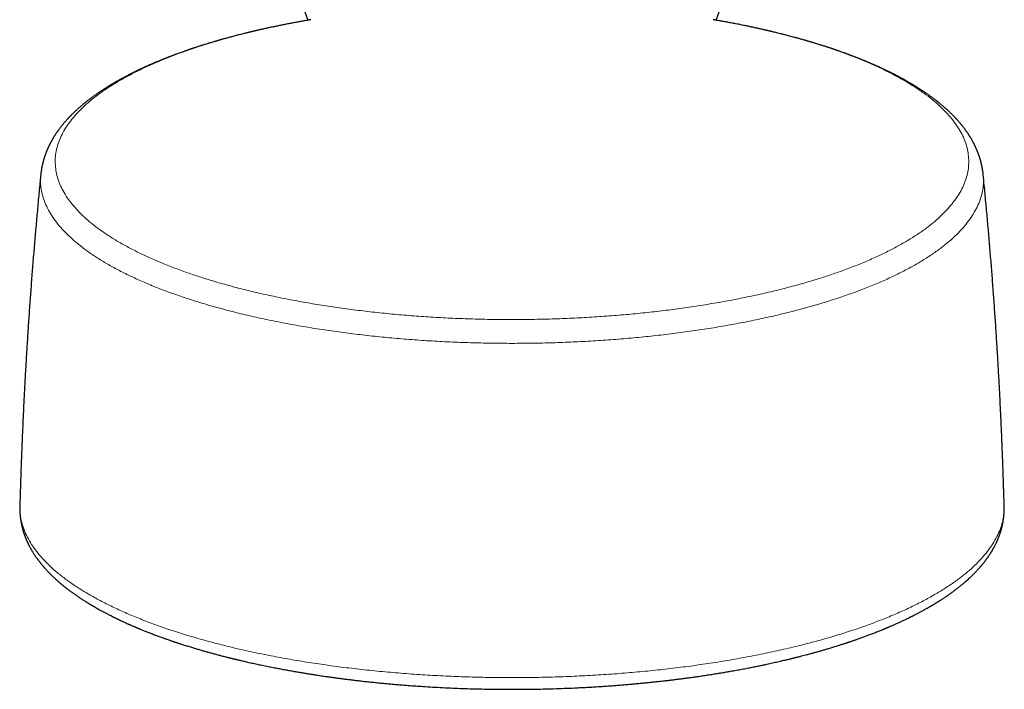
# Model space of a CAD drawing. Header units: millimetres. Extents: x 8 to 949, y 12 to 889.
# Tile 362 of 555: x 593 to 663, y 353 to 401. Entities that reach past the tile are written whole.
import ezdxf

# ---------------------------------------------------------------- set-up
doc = ezdxf.new("R2010")
doc.units = ezdxf.units.MM

msp = doc.modelspace()

# ---------------------------------------------------------------- linework, layer by layer
at = {"color": 7, "linetype": 'Continuous', "lineweight": 30}
for p, q in [((613.734, 400.825), (613.616, 400.805)), ((642.386, 400.805), (642.268, 400.825))]:
    msp.add_line(p, q, dxfattribs=at)
for centre, start, end in [((645.499, 412.225), 184.71686, 199.66836), ((610.502, 412.225), 340.33148, 355.28314)]:
    msp.add_arc(centre, 33.984, start, end, dxfattribs=at)
for points, knots in [([(613.627, 400.809), (613.615, 400.807), (613.586, 400.802), (613.536, 400.794), (613.47, 400.782), (613.387, 400.768), (613.289, 400.75), (613.175, 400.73), (613.045, 400.707), (612.914, 400.683), (612.784, 400.659), (612.658, 400.636), (612.528, 400.612), (612.398, 400.587), (612.27, 400.563), (612.088, 400.528), (611.854, 400.482), (611.56, 400.423), (611.264, 400.362), (610.967, 400.299), (610.683, 400.238), (610.462, 400.189), (610.302, 400.153), (610.204, 400.131), (610.113, 400.11), (610.033, 400.092), (609.957, 400.074), (609.888, 400.058), (609.828, 400.044), (609.787, 400.035), (609.759, 400.028), (609.734, 400.022), (609.702, 400.015), (609.66, 400.005), (609.608, 399.992), (609.545, 399.977), (609.473, 399.96), (609.395, 399.941), (609.315, 399.922), (609.236, 399.903), (609.073, 399.863), (608.829, 399.802), (608.503, 399.718), (608.195, 399.637), (607.901, 399.558), (607.685, 399.499), (607.532, 399.456), (607.445, 399.432), (607.365, 399.409), (607.296, 399.39), (607.241, 399.374), (607.199, 399.362), (607.168, 399.353), (607.145, 399.346), (607.124, 399.34), (607.098, 399.333), (607.063, 399.323), (607.02, 399.31), (606.968, 399.295), (606.907, 399.277), (606.839, 399.257), (606.743, 399.228), (606.624, 399.193), (606.487, 399.151), (606.358, 399.112), (606.236, 399.074), (606.119, 399.037), (606.001, 399), (605.878, 398.961), (605.747, 398.919), (605.608, 398.874), (605.491, 398.835), (605.4, 398.805), (605.339, 398.785), (605.287, 398.767), (605.244, 398.753), (605.21, 398.741), (605.185, 398.733), (605.167, 398.727), (605.151, 398.721), (605.132, 398.714), (605.106, 398.706), (605.075, 398.695), (605.032, 398.68), (604.975, 398.661), (604.903, 398.636), (604.823, 398.608), (604.667, 398.553), (604.442, 398.473), (604.214, 398.389), (604.05, 398.328), (603.95, 398.291), (603.856, 398.255), (603.77, 398.222), (603.693, 398.192), (603.627, 398.167), (603.569, 398.144), (603.518, 398.124), (603.47, 398.105), (603.422, 398.086), (603.368, 398.065), (603.306, 398.04), (603.236, 398.012), (603.158, 397.98), (603.074, 397.946), (602.974, 397.905), (602.86, 397.858), (602.73, 397.803), (602.619, 397.756), (602.528, 397.717), (602.46, 397.688), (602.395, 397.659), (602.335, 397.633), (602.286, 397.611), (602.246, 397.594), (602.215, 397.58), (602.19, 397.569), (602.171, 397.56), (602.153, 397.552), (602.132, 397.543), (602.103, 397.53), (602.064, 397.512), (602.018, 397.492), (601.889, 397.433), (601.679, 397.336), (601.468, 397.235), (601.331, 397.169), (601.269, 397.139), (601.213, 397.111), (601.168, 397.089), (601.133, 397.072), (601.106, 397.058), (601.078, 397.044), (601.045, 397.028), (601.005, 397.007), (600.956, 396.983), (600.903, 396.956), (600.847, 396.927), (600.775, 396.89), (600.688, 396.845), (600.591, 396.794), (600.502, 396.747), (600.421, 396.704), (600.348, 396.664), (600.289, 396.632), (600.243, 396.606), (600.207, 396.587), (600.172, 396.567), (600.132, 396.545), (600.088, 396.521), (600.04, 396.493), (599.99, 396.465), (599.939, 396.436), (599.888, 396.407), (599.836, 396.377), (599.781, 396.345), (599.725, 396.312), (599.672, 396.281), (599.625, 396.253), (599.584, 396.229), (599.549, 396.208), (599.515, 396.187), (599.477, 396.165), (599.433, 396.137), (599.381, 396.106), (599.324, 396.071), (599.261, 396.032), (599.197, 395.991), (599.132, 395.95), (599.067, 395.909), (599.001, 395.866), (598.934, 395.822), (598.873, 395.782), (598.82, 395.748), (598.779, 395.72), (598.744, 395.696), (598.712, 395.675), (598.681, 395.654), (598.649, 395.632), (598.616, 395.609), (598.566, 395.575), (598.499, 395.529), (598.412, 395.468), (598.32, 395.402), (598.225, 395.333), (598.13, 395.263), (598.049, 395.202), (597.982, 395.151), (597.93, 395.111), (597.88, 395.072), (597.836, 395.038), (597.798, 395.008), (597.765, 394.982), (597.733, 394.956), (597.697, 394.928), (597.658, 394.896), (597.616, 394.862), (597.57, 394.824), (597.522, 394.783), (597.47, 394.74), (597.418, 394.696), (597.369, 394.654), (597.318, 394.61), (597.266, 394.564), (597.208, 394.513), (597.148, 394.459), (597.087, 394.403), (597.025, 394.346), (596.965, 394.29), (596.906, 394.233), (596.849, 394.178), (596.795, 394.125), (596.745, 394.075), (596.699, 394.029), (596.657, 393.986), (596.621, 393.949), (596.59, 393.917), (596.564, 393.889), (596.536, 393.86), (596.506, 393.828), (596.472, 393.792), (596.435, 393.751), (596.396, 393.708), (596.35, 393.657), (596.3, 393.6), (596.247, 393.539), (596.199, 393.483), (596.155, 393.431), (596.112, 393.379), (596.066, 393.322), (596.016, 393.26), (595.962, 393.191), (595.908, 393.12), (595.86, 393.056), (595.82, 393.002), (595.789, 392.959), (595.76, 392.919), (595.732, 392.879), (595.701, 392.835), (595.666, 392.784), (595.63, 392.73), (595.594, 392.676), (595.561, 392.625), (595.529, 392.575), (595.498, 392.525), (595.468, 392.477), (595.439, 392.429), (595.408, 392.377), (595.378, 392.326), (595.349, 392.275), (595.322, 392.227), (595.295, 392.178), (595.268, 392.129), (595.24, 392.077), (595.211, 392.02), (595.181, 391.961), (595.154, 391.906), (595.127, 391.851), (595.1, 391.794), (595.073, 391.735), (595.048, 391.68), (595.026, 391.63), (595.007, 391.583), (594.988, 391.54), (594.971, 391.497), (594.954, 391.454), (594.935, 391.408), (594.918, 391.363), (594.903, 391.323), (594.891, 391.291), (594.881, 391.262), (594.87, 391.232), (594.859, 391.199), (594.846, 391.163), (594.834, 391.126), (594.822, 391.091), (594.811, 391.057), (594.801, 391.024), (594.789, 390.987), (594.778, 390.95), (594.767, 390.913), (594.758, 390.881), (594.75, 390.853), (594.741, 390.823), (594.732, 390.79), (594.723, 390.753), (594.713, 390.718), (594.703, 390.678), (594.69, 390.626), (594.675, 390.562), (594.661, 390.498), (594.647, 390.432), (594.634, 390.366), (594.622, 390.303), (594.614, 390.255), (594.607, 390.216), (594.602, 390.182), (594.596, 390.148), (594.592, 390.118), (594.588, 390.091), (594.584, 390.065), (594.58, 390.035), (594.575, 389.998), (594.569, 389.951), (594.562, 389.89), (594.557, 389.844), (594.554, 389.82)], [0, 0, 0, 0, 0.001016, 0.002538, 0.004569, 0.007111, 0.010164, 0.01373, 0.017809, 0.0224, 0.026163, 0.030212, 0.034419, 0.038582, 0.042699, 0.046769, 0.05618, 0.065333, 0.075421, 0.085177, 0.094599, 0.103688, 0.10723, 0.110581, 0.113607, 0.116308, 0.118683, 0.121258, 0.123296, 0.124797, 0.125431, 0.126183, 0.127267, 0.128682, 0.130469, 0.132601, 0.135079, 0.1378, 0.140527, 0.143248, 0.145965, 0.157235, 0.168423, 0.179724, 0.18948, 0.199475, 0.202666, 0.205871, 0.208791, 0.211286, 0.213355, 0.214754, 0.215857, 0.216665, 0.217271, 0.218178, 0.219462, 0.221018, 0.222909, 0.225136, 0.227695, 0.230356, 0.235661, 0.240706, 0.245491, 0.250017, 0.254288, 0.25862, 0.263211, 0.268195, 0.273452, 0.278983, 0.281617, 0.283951, 0.28595, 0.287615, 0.288946, 0.289864, 0.290507, 0.291032, 0.291779, 0.292759, 0.293973, 0.295421, 0.297794, 0.300608, 0.303848, 0.307196, 0.318999, 0.330562, 0.334698, 0.338803, 0.342699, 0.346222, 0.34937, 0.352098, 0.354464, 0.356521, 0.358459, 0.360391, 0.362624, 0.365211, 0.368153, 0.37145, 0.37505, 0.378847, 0.384104, 0.389696, 0.395622, 0.398532, 0.401517, 0.404495, 0.40714, 0.409419, 0.411038, 0.412401, 0.413509, 0.414363, 0.415002, 0.415827, 0.417171, 0.418915, 0.421051, 0.423314, 0.436378, 0.449607, 0.452574, 0.455554, 0.458246, 0.460501, 0.461965, 0.463158, 0.464357, 0.46591, 0.467856, 0.470171, 0.472834, 0.475548, 0.478215, 0.483315, 0.488231, 0.492465, 0.496536, 0.500199, 0.503374, 0.50544, 0.50723, 0.508808, 0.510764, 0.513242, 0.515555, 0.518187, 0.520888, 0.523501, 0.526027, 0.529121, 0.532072, 0.534872, 0.537387, 0.539569, 0.541418, 0.542987, 0.545036, 0.547448, 0.550222, 0.553359, 0.556828, 0.560443, 0.563955, 0.567569, 0.571283, 0.575099, 0.578939, 0.581667, 0.584043, 0.586067, 0.58779, 0.589548, 0.591403, 0.593356, 0.595407, 0.600074, 0.605271, 0.61087, 0.616684, 0.62264, 0.628486, 0.631869, 0.635205, 0.638412, 0.641282, 0.64363, 0.645681, 0.647709, 0.650008, 0.652576, 0.655403, 0.658362, 0.661726, 0.665206, 0.668801, 0.672273, 0.67537, 0.679294, 0.683202, 0.687575, 0.692001, 0.696378, 0.700999, 0.705237, 0.709645, 0.713781, 0.717582, 0.721079, 0.724346, 0.727444, 0.729574, 0.73171, 0.733862, 0.736253, 0.738979, 0.742041, 0.745395, 0.748713, 0.753626, 0.758209, 0.762293, 0.76603, 0.769841, 0.773755, 0.778502, 0.783495, 0.788782, 0.794008, 0.797362, 0.800461, 0.803207, 0.805905, 0.809048, 0.812631, 0.816758, 0.820456, 0.823915, 0.82746, 0.831003, 0.834274, 0.837502, 0.841048, 0.844893, 0.848116, 0.851468, 0.854777, 0.85803, 0.861346, 0.865438, 0.869495, 0.873028, 0.876433, 0.880417, 0.884404, 0.888009, 0.891267, 0.894206, 0.897014, 0.899731, 0.902426, 0.905323, 0.908605, 0.910916, 0.912956, 0.914705, 0.916458, 0.918546, 0.920954, 0.923321, 0.92549, 0.927466, 0.929508, 0.931748, 0.934182, 0.936488, 0.938458, 0.940002, 0.941735, 0.943793, 0.946141, 0.948308, 0.950149, 0.953341, 0.95761, 0.961591, 0.964793, 0.969179, 0.973053, 0.975782, 0.977554, 0.979676, 0.98164, 0.983334, 0.984755, 0.986102, 0.987646, 0.990098, 0.992951, 0.996249, 1, 1, 1, 1]), ([(661.447, 389.82), (661.445, 389.84), (661.441, 389.88), (661.435, 389.933), (661.429, 389.977), (661.425, 390.013), (661.42, 390.046), (661.416, 390.076), (661.412, 390.105), (661.408, 390.132), (661.403, 390.161), (661.398, 390.193), (661.393, 390.224), (661.389, 390.251), (661.385, 390.272), (661.381, 390.291), (661.378, 390.312), (661.373, 390.338), (661.367, 390.368), (661.361, 390.399), (661.355, 390.427), (661.35, 390.452), (661.345, 390.475), (661.34, 390.499), (661.334, 390.527), (661.327, 390.558), (661.32, 390.59), (661.312, 390.621), (661.306, 390.649), (661.299, 390.674), (661.293, 390.701), (661.285, 390.73), (661.276, 390.763), (661.267, 390.798), (661.258, 390.831), (661.249, 390.862), (661.241, 390.892), (661.23, 390.928), (661.218, 390.969), (661.205, 391.012), (661.192, 391.052), (661.179, 391.091), (661.166, 391.132), (661.152, 391.173), (661.139, 391.211), (661.128, 391.242), (661.117, 391.271), (661.106, 391.301), (661.093, 391.338), (661.077, 391.379), (661.06, 391.423), (661.043, 391.466), (661.024, 391.513), (661.003, 391.563), (660.981, 391.616), (660.96, 391.665), (660.939, 391.711), (660.919, 391.755), (660.899, 391.8), (660.878, 391.844), (660.858, 391.884), (660.839, 391.923), (660.82, 391.962), (660.799, 392.004), (660.777, 392.046), (660.755, 392.088), (660.727, 392.14), (660.692, 392.205), (660.65, 392.281), (660.608, 392.353), (660.571, 392.415), (660.539, 392.468), (660.51, 392.515), (660.48, 392.564), (660.45, 392.61), (660.422, 392.654), (660.395, 392.695), (660.366, 392.738), (660.335, 392.784), (660.304, 392.83), (660.275, 392.872), (660.248, 392.909), (660.222, 392.946), (660.191, 392.988), (660.155, 393.039), (660.112, 393.096), (660.068, 393.154), (660.024, 393.211), (659.981, 393.266), (659.939, 393.318), (659.899, 393.367), (659.861, 393.414), (659.823, 393.458), (659.784, 393.505), (659.742, 393.554), (659.695, 393.608), (659.649, 393.66), (659.604, 393.71), (659.564, 393.754), (659.526, 393.796), (659.491, 393.832), (659.452, 393.874), (659.406, 393.923), (659.356, 393.975), (659.309, 394.023), (659.264, 394.068), (659.215, 394.117), (659.161, 394.169), (659.101, 394.228), (659.035, 394.291), (658.967, 394.354), (658.901, 394.415), (658.844, 394.468), (658.795, 394.511), (658.757, 394.545), (658.719, 394.579), (658.68, 394.613), (658.634, 394.653), (658.583, 394.697), (658.528, 394.743), (658.473, 394.789), (658.42, 394.833), (658.369, 394.875), (658.323, 394.913), (658.281, 394.946), (658.244, 394.976), (658.208, 395.004), (658.168, 395.036), (658.114, 395.078), (658.046, 395.131), (657.965, 395.192), (657.882, 395.255), (657.797, 395.318), (657.711, 395.38), (657.626, 395.442), (657.543, 395.501), (657.463, 395.556), (657.391, 395.606), (657.334, 395.645), (657.291, 395.674), (657.258, 395.697), (657.22, 395.722), (657.176, 395.751), (657.126, 395.784), (657.065, 395.825), (656.996, 395.869), (656.922, 395.917), (656.85, 395.963), (656.78, 396.007), (656.712, 396.049), (656.649, 396.089), (656.592, 396.124), (656.545, 396.152), (656.508, 396.175), (656.478, 396.192), (656.449, 396.21), (656.417, 396.229), (656.379, 396.252), (656.326, 396.283), (656.259, 396.323), (656.176, 396.371), (656.099, 396.415), (656.031, 396.454), (655.975, 396.486), (655.924, 396.514), (655.88, 396.539), (655.844, 396.559), (655.814, 396.576), (655.785, 396.592), (655.754, 396.609), (655.711, 396.632), (655.656, 396.662), (655.587, 396.7), (655.51, 396.741), (655.428, 396.785), (655.343, 396.83), (655.255, 396.876), (655.175, 396.917), (655.106, 396.952), (655.05, 396.98), (655, 397.006), (654.957, 397.027), (654.923, 397.045), (654.894, 397.059), (654.865, 397.073), (654.832, 397.09), (654.788, 397.111), (654.733, 397.138), (654.668, 397.17), (654.601, 397.203), (654.534, 397.235), (654.467, 397.267), (654.4, 397.299), (654.315, 397.339), (654.212, 397.387), (654.089, 397.444), (653.993, 397.487), (653.927, 397.517), (653.894, 397.532), (653.868, 397.544), (653.848, 397.553), (653.83, 397.561), (653.807, 397.571), (653.776, 397.584), (653.735, 397.602), (653.686, 397.624), (653.623, 397.652), (653.55, 397.684), (653.468, 397.719), (653.388, 397.754), (653.309, 397.787), (653.233, 397.819), (653.146, 397.856), (653.051, 397.895), (652.947, 397.938), (652.85, 397.978), (652.762, 398.014), (652.683, 398.045), (652.615, 398.072), (652.555, 398.096), (652.5, 398.118), (652.442, 398.141), (652.375, 398.167), (652.297, 398.197), (652.215, 398.228), (652.129, 398.261), (652.044, 398.293), (651.954, 398.327), (651.862, 398.362), (651.722, 398.413), (651.531, 398.483), (651.345, 398.549), (651.212, 398.596), (651.137, 398.623), (651.066, 398.647), (651.004, 398.668), (650.951, 398.687), (650.906, 398.702), (650.871, 398.714), (650.845, 398.723), (650.821, 398.731), (650.79, 398.742), (650.748, 398.756), (650.695, 398.774), (650.632, 398.795), (650.559, 398.819), (650.481, 398.845), (650.384, 398.877), (650.271, 398.913), (650.143, 398.955), (650.022, 398.994), (649.905, 399.03), (649.775, 399.071), (649.623, 399.118), (649.445, 399.172), (649.298, 399.216), (649.188, 399.249), (649.122, 399.269), (649.061, 399.287), (649.008, 399.302), (648.963, 399.315), (648.926, 399.326), (648.897, 399.335), (648.875, 399.341), (648.857, 399.346), (648.837, 399.352), (648.812, 399.359), (648.775, 399.37), (648.726, 399.384), (648.663, 399.402), (648.58, 399.425), (648.478, 399.454), (648.364, 399.486), (648.249, 399.518), (648.059, 399.57), (647.796, 399.64), (647.458, 399.729), (647.064, 399.829), (646.752, 399.906), (646.526, 399.961), (646.449, 399.979), (646.383, 399.995), (646.329, 400.008), (646.286, 400.018), (646.254, 400.025), (646.225, 400.032), (646.192, 400.04), (646.151, 400.05), (646.1, 400.061), (646.038, 400.076), (645.964, 400.093), (645.879, 400.112), (645.783, 400.134), (645.679, 400.158), (645.568, 400.182), (645.454, 400.208), (645.338, 400.233), (645.176, 400.268), (644.965, 400.314), (644.702, 400.369), (644.404, 400.43), (644.068, 400.498), (643.771, 400.555), (643.543, 400.599), (643.39, 400.627), (643.241, 400.655), (643.095, 400.682), (642.956, 400.707), (642.827, 400.73), (642.713, 400.75), (642.614, 400.768), (642.532, 400.782), (642.466, 400.794), (642.415, 400.802), (642.387, 400.807), (642.375, 400.809)], [0, 0, 0, 0, 0.00318, 0.00604, 0.008584, 0.010825, 0.012795, 0.014497, 0.016039, 0.01746, 0.019105, 0.020973, 0.022852, 0.024399, 0.025609, 0.026547, 0.027714, 0.029217, 0.031056, 0.032951, 0.034621, 0.036066, 0.037289, 0.038692, 0.040332, 0.04221, 0.044234, 0.046052, 0.047719, 0.049133, 0.050657, 0.052449, 0.054509, 0.056603, 0.058729, 0.060482, 0.062204, 0.064249, 0.067064, 0.069773, 0.072212, 0.074515, 0.077065, 0.079882, 0.082188, 0.08416, 0.085838, 0.087679, 0.089809, 0.092838, 0.095602, 0.098072, 0.101255, 0.104493, 0.1079, 0.1115, 0.114114, 0.116941, 0.11998, 0.122975, 0.125634, 0.128097, 0.130653, 0.133469, 0.136443, 0.139234, 0.141822, 0.147019, 0.152332, 0.157338, 0.161887, 0.165113, 0.168272, 0.171693, 0.175254, 0.178042, 0.180837, 0.183886, 0.18721, 0.190612, 0.19358, 0.19616, 0.198615, 0.201368, 0.205334, 0.209481, 0.213758, 0.217914, 0.221874, 0.225682, 0.229396, 0.232721, 0.23597, 0.239286, 0.24297, 0.247018, 0.251287, 0.254722, 0.25818, 0.261318, 0.264097, 0.266516, 0.270861, 0.275183, 0.278409, 0.281861, 0.285602, 0.289676, 0.294057, 0.299355, 0.304254, 0.308932, 0.31368, 0.316603, 0.3193, 0.321792, 0.324497, 0.327577, 0.331253, 0.33506, 0.338738, 0.342286, 0.345704, 0.348869, 0.351516, 0.353836, 0.356042, 0.358592, 0.361501, 0.366413, 0.37152, 0.376733, 0.382048, 0.38729, 0.392362, 0.397534, 0.402239, 0.406471, 0.410296, 0.412144, 0.413949, 0.416082, 0.418601, 0.421505, 0.424723, 0.42898, 0.433112, 0.437117, 0.440996, 0.44475, 0.448252, 0.451353, 0.454051, 0.455805, 0.457334, 0.458787, 0.460507, 0.462506, 0.464785, 0.468832, 0.473192, 0.477849, 0.480785, 0.483754, 0.486383, 0.488621, 0.490467, 0.4919, 0.493276, 0.494851, 0.496627, 0.499663, 0.50315, 0.507031, 0.511075, 0.515253, 0.519566, 0.524013, 0.52682, 0.529603, 0.53203, 0.534061, 0.535696, 0.536923, 0.538186, 0.53974, 0.541585, 0.544416, 0.547567, 0.550704, 0.553818, 0.55691, 0.559978, 0.563023, 0.56859, 0.574166, 0.579745, 0.581529, 0.583002, 0.584165, 0.585017, 0.585685, 0.586592, 0.588012, 0.589813, 0.591995, 0.594558, 0.598088, 0.601708, 0.605218, 0.608619, 0.611911, 0.615093, 0.619753, 0.624157, 0.628304, 0.632071, 0.635376, 0.638216, 0.640594, 0.642798, 0.645144, 0.647856, 0.651056, 0.654746, 0.657988, 0.661531, 0.665217, 0.66893, 0.672667, 0.682123, 0.691737, 0.694792, 0.697848, 0.700637, 0.703056, 0.705106, 0.706877, 0.708232, 0.709173, 0.7099, 0.711068, 0.712728, 0.714743, 0.717196, 0.720084, 0.723122, 0.726081, 0.731166, 0.735999, 0.740578, 0.744904, 0.749094, 0.755207, 0.761796, 0.768859, 0.771345, 0.773837, 0.776073, 0.778013, 0.779655, 0.781001, 0.78205, 0.7828, 0.783326, 0.784023, 0.784951, 0.786111, 0.787981, 0.790249, 0.792913, 0.796998, 0.801127, 0.805215, 0.809264, 0.821291, 0.83296, 0.844555, 0.862111, 0.865043, 0.867683, 0.869922, 0.871758, 0.873193, 0.874225, 0.875068, 0.876142, 0.877542, 0.879266, 0.881317, 0.883819, 0.886681, 0.889901, 0.893474, 0.897206, 0.900997, 0.904847, 0.908755, 0.917134, 0.925772, 0.934667, 0.946361, 0.958473, 0.963345, 0.968282, 0.973135, 0.9776, 0.982191, 0.98627, 0.989836, 0.992889, 0.995431, 0.997462, 0.998984, 1, 1, 1, 1]), ([(594.555, 389.824), (594.54, 389.671), (594.485, 389.12), (594.394, 388.168), (594.283, 386.969), (594.176, 385.769), (594.074, 384.569), (593.977, 383.368), (593.883, 382.167), (593.794, 380.966), (593.71, 379.764), (593.63, 378.562), (593.554, 377.359), (593.483, 376.156), (593.416, 374.953), (593.354, 373.749), (593.296, 372.545), (593.242, 371.341), (593.193, 370.137), (593.148, 368.932), (593.108, 367.727), (593.081, 366.854), (593.069, 366.383), (593.067, 366.313)], [0, 0, 0, 0, 0.0195033, 0.0706307, 0.1217599, 0.1728907, 0.2240229, 0.2751565, 0.3262913, 0.3774272, 0.4285642, 0.479702, 0.5308406, 0.5819798, 0.6331196, 0.6842598, 0.7354004, 0.7865411, 0.8376819, 0.8888227, 0.9399634, 0.9911038, 1, 1, 1, 1]), ([(662.934, 366.313), (662.924, 366.692), (662.902, 367.472), (662.863, 368.654), (662.819, 369.858), (662.771, 371.062), (662.719, 372.265), (662.662, 373.469), (662.6, 374.672), (662.535, 375.874), (662.465, 377.076), (662.39, 378.278), (662.311, 379.479), (662.228, 380.68), (662.14, 381.881), (662.048, 383.081), (661.951, 384.281), (661.85, 385.48), (661.745, 386.678), (661.635, 387.876), (661.536, 388.925), (661.471, 389.574), (661.446, 389.824)], [0, 0, 0, 0, 0.048254, 0.099373, 0.150491, 0.201606, 0.252718, 0.303828, 0.354936, 0.40604, 0.457142, 0.508241, 0.559336, 0.610429, 0.661518, 0.712603, 0.763685, 0.814763, 0.865838, 0.916908, 0.967975, 1, 1, 1, 1]), ([(593.067, 366.311), (593.067, 366.298), (593.066, 366.273), (593.066, 366.239), (593.065, 366.212), (593.065, 366.19), (593.065, 366.168), (593.065, 366.142), (593.065, 366.112), (593.065, 366.082), (593.066, 366.054), (593.066, 366.029), (593.067, 366.004), (593.067, 365.978), (593.068, 365.945), (593.07, 365.906), (593.072, 365.864), (593.074, 365.824), (593.076, 365.785), (593.079, 365.744), (593.082, 365.699), (593.086, 365.654), (593.09, 365.609), (593.094, 365.564), (593.099, 365.516), (593.106, 365.46), (593.113, 365.396), (593.123, 365.33), (593.135, 365.249), (593.15, 365.16), (593.168, 365.059), (593.189, 364.956), (593.213, 364.852), (593.239, 364.744), (593.265, 364.646), (593.288, 364.565), (593.307, 364.502), (593.322, 364.452), (593.338, 364.402), (593.355, 364.349), (593.374, 364.294), (593.395, 364.233), (593.416, 364.175), (593.437, 364.12), (593.455, 364.071), (593.474, 364.025), (593.491, 363.982), (593.507, 363.944), (593.521, 363.909), (593.535, 363.876), (593.551, 363.841), (593.567, 363.804), (593.586, 363.762), (593.606, 363.717), (593.629, 363.669), (593.653, 363.619), (593.68, 363.564), (593.708, 363.507), (593.738, 363.45), (593.767, 363.394), (593.8, 363.333), (593.837, 363.267), (593.875, 363.2), (593.91, 363.139), (593.945, 363.081), (593.982, 363.021), (594.021, 362.958), (594.061, 362.896), (594.101, 362.834), (594.143, 362.771), (594.187, 362.707), (594.23, 362.644), (594.271, 362.587), (594.306, 362.539), (594.334, 362.5), (594.359, 362.467), (594.386, 362.431), (594.418, 362.389), (594.453, 362.343), (594.49, 362.296), (594.527, 362.25), (594.562, 362.206), (594.596, 362.164), (594.63, 362.123), (594.662, 362.084), (594.69, 362.051), (594.715, 362.022), (594.738, 361.995), (594.763, 361.966), (594.793, 361.932), (594.827, 361.893), (594.865, 361.85), (594.908, 361.803), (594.957, 361.749), (595.012, 361.691), (595.065, 361.635), (595.112, 361.586), (595.15, 361.546), (595.184, 361.512), (595.215, 361.48), (595.246, 361.449), (595.278, 361.418), (595.312, 361.385), (595.364, 361.333), (595.435, 361.266), (595.523, 361.183), (595.61, 361.103), (595.695, 361.026), (595.779, 360.951), (595.878, 360.866), (595.99, 360.77), (596.121, 360.662), (596.253, 360.556), (596.367, 360.466), (596.462, 360.393), (596.539, 360.334), (596.622, 360.272), (596.71, 360.207), (596.799, 360.142), (596.893, 360.075), (596.987, 360.009), (597.082, 359.942), (597.173, 359.88), (597.263, 359.819), (597.347, 359.763), (597.426, 359.711), (597.501, 359.662), (597.581, 359.61), (597.666, 359.556), (597.741, 359.509), (597.802, 359.471), (597.848, 359.442), (597.896, 359.412), (597.946, 359.382), (597.996, 359.352), (598.044, 359.323), (598.087, 359.297), (598.125, 359.274), (598.156, 359.255), (598.181, 359.241), (598.199, 359.23), (598.214, 359.221), (598.229, 359.213), (598.249, 359.2), (598.278, 359.183), (598.316, 359.161), (598.362, 359.135), (598.415, 359.104), (598.537, 359.034), (598.672, 358.958), (598.82, 358.877), (598.915, 358.825), (599.009, 358.774), (599.103, 358.724), (599.196, 358.675), (599.283, 358.63), (599.362, 358.589), (599.431, 358.553), (599.492, 358.522), (599.545, 358.495), (599.589, 358.473), (599.627, 358.454), (599.661, 358.437), (599.698, 358.419), (599.742, 358.397), (599.793, 358.372), (599.849, 358.344), (599.91, 358.314), (599.976, 358.282), (600.045, 358.249), (600.115, 358.216), (600.267, 358.144), (600.504, 358.033), (600.75, 357.922), (600.916, 357.849), (600.999, 357.813), (601.079, 357.778), (601.154, 357.745), (601.221, 357.716), (601.281, 357.691), (601.334, 357.669), (601.376, 357.651), (601.409, 357.637), (601.433, 357.626), (601.453, 357.618), (601.47, 357.611), (601.487, 357.604), (601.51, 357.594), (601.543, 357.581), (601.6, 357.557), (601.682, 357.523), (601.788, 357.48), (601.903, 357.433), (602.026, 357.384), (602.198, 357.316), (602.419, 357.23), (602.689, 357.127), (602.964, 357.025), (603.187, 356.944), (603.354, 356.884), (603.46, 356.847), (603.56, 356.812), (603.656, 356.779), (603.749, 356.747), (603.837, 356.716), (603.914, 356.69), (603.981, 356.667), (604.034, 356.65), (604.074, 356.636), (604.106, 356.626), (604.14, 356.614), (604.182, 356.6), (604.235, 356.583), (604.299, 356.562), (604.373, 356.537), (604.457, 356.51), (604.553, 356.479), (604.67, 356.441), (604.805, 356.398), (604.952, 356.352), (605.146, 356.292), (605.383, 356.219), (605.662, 356.136), (605.932, 356.057), (606.193, 355.982), (606.453, 355.909), (606.67, 355.849), (606.847, 355.801), (606.98, 355.766), (607.115, 355.73), (607.253, 355.693), (607.393, 355.657), (607.534, 355.62), (607.657, 355.589), (607.759, 355.563), (607.835, 355.544), (607.903, 355.527), (607.96, 355.513), (608.008, 355.501), (608.047, 355.492), (608.078, 355.484), (608.113, 355.475), (608.156, 355.465), (608.211, 355.451), (608.275, 355.436), (608.349, 355.418), (608.433, 355.397), (608.529, 355.374), (608.636, 355.349), (608.76, 355.32), (608.902, 355.287), (609.065, 355.249), (609.242, 355.209), (609.434, 355.166), (609.625, 355.124), (609.813, 355.083), (609.996, 355.044), (610.188, 355.003), (610.39, 354.961), (610.648, 354.908), (610.958, 354.845), (611.314, 354.776), (611.658, 354.71), (611.992, 354.649), (612.313, 354.591), (612.623, 354.536), (612.921, 354.485), (613.207, 354.437), (613.48, 354.392), (613.74, 354.351), (613.985, 354.313), (614.216, 354.277), (614.435, 354.244), (614.652, 354.212), (614.875, 354.18), (615.111, 354.146), (615.356, 354.112), (615.61, 354.078), (615.875, 354.043), (616.15, 354.007), (616.445, 353.97), (616.761, 353.932), (617.1, 353.892), (617.451, 353.852), (617.815, 353.812), (618.192, 353.772), (618.582, 353.733), (618.984, 353.694), (619.395, 353.656), (619.809, 353.62), (620.265, 353.582), (620.761, 353.544), (621.296, 353.505), (621.892, 353.466), (622.546, 353.427), (623.259, 353.39), (623.964, 353.358), (624.661, 353.332), (625.346, 353.311), (626.019, 353.295), (626.684, 353.284), (627.35, 353.277), (628.038, 353.275), (628.749, 353.278), (629.481, 353.286), (630.219, 353.3), (630.96, 353.319), (631.705, 353.345), (632.35, 353.372), (632.894, 353.398), (633.334, 353.421), (633.768, 353.445), (634.192, 353.471), (634.605, 353.498), (635.006, 353.527), (635.395, 353.556), (635.773, 353.585), (636.14, 353.615), (636.495, 353.646), (636.839, 353.677), (637.172, 353.709), (637.493, 353.74), (637.803, 353.772), (638.103, 353.803), (638.369, 353.832), (638.611, 353.859), (638.838, 353.885), (639.08, 353.913), (639.337, 353.943), (639.607, 353.977), (639.889, 354.012), (640.184, 354.05), (640.492, 354.091), (640.817, 354.136), (641.16, 354.184), (641.519, 354.237), (641.893, 354.293), (642.25, 354.349), (642.588, 354.403), (642.901, 354.455), (643.208, 354.507), (643.548, 354.566), (643.917, 354.632), (644.312, 354.705), (644.69, 354.776), (645.051, 354.847), (645.364, 354.91), (645.633, 354.965), (645.861, 355.013), (646.08, 355.059), (646.291, 355.105), (646.494, 355.15), (646.686, 355.193), (646.873, 355.235), (647.051, 355.276), (647.22, 355.315), (647.375, 355.351), (647.515, 355.385), (647.635, 355.413), (647.736, 355.438), (647.82, 355.458), (647.882, 355.474), (647.926, 355.484), (647.96, 355.493), (648, 355.503), (648.051, 355.515), (648.111, 355.53), (648.181, 355.548), (648.262, 355.568), (648.352, 355.591), (648.448, 355.616), (648.643, 355.666), (648.887, 355.73), (649.177, 355.807), (649.417, 355.873), (649.651, 355.938), (649.882, 356.003), (650.116, 356.071), (650.368, 356.145), (650.638, 356.226), (650.928, 356.314), (651.157, 356.386), (651.323, 356.438), (651.419, 356.469), (651.508, 356.498), (651.588, 356.524), (651.66, 356.547), (651.723, 356.568), (651.777, 356.586), (651.823, 356.601), (651.861, 356.614), (651.892, 356.624), (651.919, 356.634), (651.95, 356.644), (651.985, 356.656), (652.033, 356.672), (652.094, 356.692), (652.17, 356.718), (652.256, 356.748), (652.352, 356.781), (652.46, 356.818), (652.579, 356.86), (652.705, 356.905), (652.835, 356.952), (653.09, 357.044), (653.347, 357.14), (653.607, 357.24), (653.75, 357.295), (653.89, 357.35), (654.025, 357.404), (654.152, 357.455), (654.249, 357.494), (654.318, 357.523), (654.363, 357.541), (654.406, 357.559), (654.444, 357.575), (654.478, 357.588), (654.503, 357.599), (654.521, 357.607), (654.539, 357.614), (654.563, 357.624), (654.597, 357.639), (654.641, 357.657), (654.696, 357.68), (654.76, 357.708), (654.835, 357.74), (654.92, 357.776), (655.011, 357.816), (655.106, 357.858), (655.201, 357.9), (655.304, 357.946), (655.414, 357.996), (655.532, 358.05), (655.649, 358.104), (655.764, 358.158), (655.879, 358.212), (655.992, 358.266), (656.091, 358.314), (656.174, 358.355), (656.239, 358.387), (656.294, 358.414), (656.34, 358.437), (656.382, 358.458), (656.423, 358.478), (656.47, 358.502), (656.526, 358.531), (656.594, 358.565), (656.67, 358.604), (656.755, 358.648), (656.845, 358.696), (656.982, 358.769), (657.163, 358.866), (657.334, 358.961), (657.453, 359.028), (657.52, 359.066), (657.584, 359.102), (657.64, 359.135), (657.688, 359.163), (657.726, 359.185), (657.753, 359.201), (657.773, 359.212), (657.787, 359.221), (657.802, 359.23), (657.82, 359.24), (657.844, 359.255), (657.876, 359.274), (657.915, 359.297), (657.961, 359.324), (658.011, 359.355), (658.064, 359.387), (658.137, 359.432), (658.227, 359.488), (658.328, 359.551), (658.417, 359.608), (658.497, 359.659), (658.572, 359.709), (658.645, 359.757), (658.723, 359.809), (658.808, 359.866), (658.902, 359.93), (658.991, 359.992), (659.076, 360.051), (659.157, 360.109), (659.241, 360.17), (659.325, 360.231), (659.414, 360.298), (659.505, 360.366), (659.597, 360.437), (659.709, 360.524), (659.84, 360.629), (659.991, 360.753), (660.128, 360.869), (660.253, 360.978), (660.369, 361.082), (660.487, 361.19), (660.589, 361.287), (660.674, 361.369), (660.738, 361.432), (660.787, 361.481), (660.826, 361.521), (660.857, 361.552), (660.892, 361.588), (660.929, 361.627), (660.974, 361.674), (661.023, 361.726), (661.074, 361.781), (661.119, 361.831), (661.159, 361.876), (661.195, 361.916), (661.227, 361.953), (661.253, 361.983), (661.275, 362.009), (661.295, 362.032), (661.316, 362.057), (661.341, 362.086), (661.369, 362.119), (661.399, 362.156), (661.432, 362.197), (661.467, 362.24), (661.504, 362.286), (661.542, 362.334), (661.578, 362.381), (661.608, 362.421), (661.633, 362.454), (661.653, 362.481), (661.672, 362.506), (661.691, 362.532), (661.716, 362.567), (661.748, 362.612), (661.788, 362.668), (661.829, 362.728), (661.87, 362.789), (661.909, 362.848), (661.946, 362.904), (661.981, 362.958), (662.015, 363.013), (662.047, 363.066), (662.075, 363.113), (662.1, 363.155), (662.124, 363.196), (662.15, 363.242), (662.177, 363.29), (662.208, 363.345), (662.239, 363.404), (662.274, 363.47), (662.309, 363.539), (662.344, 363.61), (662.378, 363.68), (662.408, 363.744), (662.431, 363.796), (662.45, 363.839), (662.466, 363.875), (662.482, 363.912), (662.499, 363.953), (662.517, 363.998), (662.537, 364.048), (662.558, 364.101), (662.578, 364.155), (662.599, 364.212), (662.619, 364.269), (662.639, 364.327), (662.657, 364.381), (662.673, 364.432), (662.689, 364.481), (662.704, 364.531), (662.717, 364.577), (662.73, 364.622), (662.742, 364.665), (662.754, 364.71), (662.765, 364.754), (662.776, 364.798), (662.787, 364.843), (662.799, 364.894), (662.811, 364.95), (662.822, 365.004), (662.831, 365.05), (662.84, 365.094), (662.848, 365.141), (662.858, 365.194), (662.866, 365.248), (662.874, 365.3), (662.882, 365.351), (662.889, 365.403), (662.896, 365.456), (662.902, 365.508), (662.907, 365.556), (662.911, 365.601), (662.915, 365.646), (662.919, 365.693), (662.923, 365.742), (662.926, 365.79), (662.928, 365.833), (662.93, 365.874), (662.932, 365.914), (662.934, 365.954), (662.935, 365.988), (662.935, 366.015), (662.936, 366.038), (662.936, 366.061), (662.936, 366.088), (662.937, 366.118), (662.937, 366.145), (662.937, 366.169), (662.937, 366.189), (662.936, 366.211), (662.936, 366.238), (662.936, 366.272), (662.935, 366.298), (662.935, 366.311)], [0, 0, 0, 0, 0.000736, 0.001352, 0.00185, 0.00223, 0.002586, 0.003109, 0.003695, 0.004281, 0.00481, 0.005253, 0.005712, 0.006202, 0.006731, 0.007595, 0.008451, 0.00918, 0.009901, 0.010707, 0.011575, 0.012542, 0.013404, 0.014248, 0.015201, 0.01624, 0.017658, 0.019041, 0.02031, 0.022586, 0.024537, 0.026587, 0.029122, 0.03121, 0.033424, 0.035421, 0.036493, 0.037571, 0.038682, 0.039825, 0.041049, 0.042391, 0.04386, 0.044958, 0.046098, 0.047155, 0.048117, 0.048984, 0.049766, 0.050516, 0.051241, 0.05217, 0.053105, 0.054131, 0.055244, 0.056412, 0.057629, 0.059084, 0.060432, 0.061687, 0.063021, 0.064737, 0.066393, 0.067803, 0.069119, 0.070607, 0.07215, 0.07367, 0.075113, 0.076659, 0.078293, 0.079843, 0.081258, 0.082551, 0.083368, 0.084155, 0.085048, 0.086084, 0.087264, 0.088495, 0.089656, 0.090743, 0.091758, 0.09287, 0.093857, 0.094703, 0.095408, 0.096048, 0.096771, 0.097656, 0.098642, 0.099732, 0.100958, 0.10233, 0.103848, 0.105514, 0.106663, 0.107688, 0.108585, 0.109372, 0.110169, 0.111003, 0.111874, 0.112782, 0.115046, 0.117254, 0.119376, 0.121425, 0.12343, 0.125394, 0.128321, 0.13123, 0.134194, 0.137105, 0.138647, 0.140285, 0.142021, 0.143854, 0.145725, 0.147504, 0.149509, 0.151374, 0.153153, 0.154887, 0.156594, 0.157973, 0.159392, 0.160858, 0.162441, 0.164164, 0.164976, 0.165815, 0.166683, 0.167577, 0.1685, 0.169385, 0.170156, 0.170813, 0.17138, 0.171821, 0.172138, 0.172339, 0.17258, 0.172915, 0.17344, 0.1741, 0.174894, 0.175823, 0.176884, 0.181164, 0.182756, 0.184332, 0.185892, 0.187436, 0.188964, 0.190424, 0.191663, 0.192769, 0.193742, 0.194581, 0.195313, 0.195838, 0.196346, 0.196927, 0.197612, 0.198402, 0.199298, 0.200238, 0.201271, 0.202342, 0.203415, 0.204489, 0.209302, 0.214145, 0.215361, 0.216578, 0.217767, 0.218848, 0.219817, 0.220674, 0.22142, 0.222054, 0.222474, 0.222825, 0.223107, 0.223319, 0.223518, 0.223844, 0.224303, 0.224896, 0.226265, 0.227746, 0.22934, 0.231047, 0.232851, 0.236442, 0.240065, 0.243718, 0.247402, 0.248854, 0.250235, 0.251515, 0.252696, 0.253957, 0.25508, 0.256065, 0.256912, 0.25762, 0.25807, 0.258426, 0.258827, 0.25936, 0.260024, 0.260819, 0.261745, 0.262802, 0.26399, 0.26531, 0.267152, 0.268965, 0.270742, 0.27424, 0.277592, 0.280799, 0.28386, 0.286855, 0.289938, 0.291451, 0.292985, 0.29454, 0.296116, 0.297713, 0.299331, 0.300923, 0.301897, 0.302761, 0.303516, 0.304163, 0.3047, 0.305128, 0.305454, 0.30576, 0.30631, 0.306899, 0.307603, 0.308426, 0.309368, 0.310429, 0.311609, 0.312907, 0.314533, 0.316313, 0.318248, 0.320337, 0.322581, 0.324452, 0.326419, 0.328481, 0.330638, 0.332857, 0.336724, 0.340453, 0.344044, 0.347497, 0.350812, 0.35399, 0.35703, 0.359932, 0.362697, 0.365323, 0.367769, 0.370082, 0.372263, 0.374311, 0.376579, 0.378897, 0.381306, 0.383808, 0.386402, 0.389088, 0.391867, 0.39503, 0.398304, 0.40169, 0.405187, 0.408796, 0.412517, 0.416349, 0.420279, 0.424202, 0.428097, 0.433156, 0.438168, 0.443132, 0.449825, 0.45643, 0.462946, 0.469375, 0.475715, 0.481856, 0.487932, 0.494034, 0.500176, 0.506853, 0.513576, 0.520345, 0.52716, 0.534021, 0.540929, 0.545021, 0.549127, 0.553172, 0.557119, 0.560968, 0.564719, 0.568371, 0.571925, 0.575381, 0.578739, 0.581998, 0.585159, 0.588222, 0.591187, 0.594053, 0.596829, 0.59887, 0.601061, 0.6034, 0.605889, 0.608526, 0.611261, 0.614139, 0.617162, 0.620328, 0.623742, 0.627309, 0.631029, 0.634902, 0.638052, 0.641249, 0.644377, 0.647431, 0.651667, 0.655751, 0.659685, 0.663469, 0.667101, 0.669604, 0.672029, 0.674378, 0.676649, 0.678844, 0.680946, 0.682919, 0.684939, 0.686801, 0.688506, 0.690053, 0.691443, 0.692496, 0.693436, 0.694247, 0.694581, 0.694924, 0.695376, 0.695941, 0.696619, 0.69741, 0.698314, 0.699332, 0.700454, 0.701591, 0.705958, 0.708821, 0.711611, 0.714327, 0.716996, 0.719759, 0.722638, 0.726, 0.729508, 0.733162, 0.734424, 0.735633, 0.736737, 0.737737, 0.738631, 0.73942, 0.740104, 0.740683, 0.741158, 0.741527, 0.741835, 0.742213, 0.742667, 0.743193, 0.744027, 0.744991, 0.746083, 0.747303, 0.748702, 0.750239, 0.75191, 0.753617, 0.755318, 0.761938, 0.763888, 0.76583, 0.767762, 0.769645, 0.771404, 0.773036, 0.773684, 0.77431, 0.774913, 0.775482, 0.775952, 0.776312, 0.776561, 0.776725, 0.777073, 0.777562, 0.77819, 0.778958, 0.779887, 0.780962, 0.782182, 0.783541, 0.784932, 0.78632, 0.787706, 0.789467, 0.791223, 0.792976, 0.794724, 0.796469, 0.79821, 0.799898, 0.801064, 0.802079, 0.802942, 0.803653, 0.804266, 0.804905, 0.805587, 0.806512, 0.807587, 0.808812, 0.810187, 0.811692, 0.813226, 0.816908, 0.820678, 0.821836, 0.823001, 0.824134, 0.825121, 0.825957, 0.826641, 0.827072, 0.82741, 0.827655, 0.827854, 0.828166, 0.828603, 0.829166, 0.829853, 0.830665, 0.831601, 0.832563, 0.833496, 0.835573, 0.837482, 0.839072, 0.840541, 0.841963, 0.843344, 0.844686, 0.846459, 0.84828, 0.850176, 0.851722, 0.853354, 0.855073, 0.856845, 0.858542, 0.860632, 0.862574, 0.864445, 0.867854, 0.871233, 0.874606, 0.877288, 0.880048, 0.882924, 0.885958, 0.887743, 0.889397, 0.890917, 0.891645, 0.892474, 0.893405, 0.894437, 0.895483, 0.897062, 0.898494, 0.89978, 0.900921, 0.90195, 0.902876, 0.903702, 0.90428, 0.904827, 0.905465, 0.906207, 0.907053, 0.907993, 0.90901, 0.9101, 0.911267, 0.912509, 0.913715, 0.914777, 0.915511, 0.916156, 0.916775, 0.917419, 0.918089, 0.919358, 0.920744, 0.922251, 0.923776, 0.92521, 0.926553, 0.927868, 0.9292, 0.930511, 0.931695, 0.932572, 0.93355, 0.934642, 0.935831, 0.936979, 0.938538, 0.940035, 0.941684, 0.943395, 0.945015, 0.946512, 0.947834, 0.948626, 0.94945, 0.950306, 0.951211, 0.952232, 0.953356, 0.954599, 0.955856, 0.957021, 0.958412, 0.959685, 0.960851, 0.961975, 0.963066, 0.964136, 0.965212, 0.966089, 0.967033, 0.968026, 0.968978, 0.969878, 0.970808, 0.97185, 0.973142, 0.974349, 0.975277, 0.97606, 0.977076, 0.978238, 0.979341, 0.980403, 0.981414, 0.982491, 0.983577, 0.984625, 0.985599, 0.986462, 0.98731, 0.988242, 0.98926, 0.990205, 0.991038, 0.991746, 0.992558, 0.993347, 0.994057, 0.994493, 0.994904, 0.995326, 0.995834, 0.996424, 0.996989, 0.99739, 0.997753, 0.998134, 0.998634, 0.999256, 1, 1, 1, 1])]:
    msp.add_open_spline(points, degree=3, knots=knots, dxfattribs=at)
at = {"color": 252, "linetype": 'Continuous', "lineweight": 0}
for points, knots in [([(613.616, 400.805), (613.414, 400.771), (612.784, 400.665), (611.757, 400.466), (610.537, 400.21), (609.36, 399.937), (608.225, 399.648), (607.133, 399.344), (606.081, 399.024), (605.063, 398.687), (604.083, 398.332), (603.143, 397.961), (602.251, 397.576), (601.409, 397.177), (600.623, 396.769), (599.894, 396.351), (599.221, 395.926), (598.603, 395.491), (598.035, 395.045), (597.522, 394.587), (597.064, 394.12), (596.666, 393.646), (596.329, 393.166), (596.054, 392.685), (595.842, 392.202), (595.691, 391.72), (595.6, 391.237), (595.57, 390.749), (595.601, 390.258), (595.695, 389.766), (595.852, 389.275), (596.07, 388.787), (596.349, 388.306), (596.686, 387.833), (597.08, 387.367), (597.531, 386.908), (598.042, 386.454), (598.613, 386.005), (599.245, 385.562), (599.932, 385.13), (600.673, 384.708), (601.463, 384.3), (602.298, 383.908), (603.176, 383.53), (604.1, 383.165), (605.075, 382.813), (606.099, 382.474), (607.172, 382.149), (608.285, 381.84), (609.436, 381.549), (610.616, 381.277), (611.822, 381.024), (613.051, 380.792), (614.308, 380.577), (615.598, 380.381), (616.919, 380.203), (618.27, 380.045), (619.64, 379.907), (621.026, 379.79), (622.417, 379.695), (623.81, 379.622), (625.202, 379.57), (626.6, 379.537), (627.534, 379.533), (628.001, 379.531)], [0, 0, 0, 0, 0.00777, 0.02417, 0.040571, 0.056971, 0.073079, 0.089186, 0.105294, 0.121402, 0.137802, 0.154203, 0.170603, 0.187004, 0.203404, 0.219512, 0.235619, 0.251727, 0.267835, 0.284235, 0.300636, 0.317036, 0.333437, 0.349837, 0.365945, 0.382053, 0.39816, 0.414268, 0.430668, 0.447069, 0.463469, 0.47987, 0.49627, 0.512378, 0.528486, 0.544593, 0.560701, 0.577101, 0.593502, 0.609902, 0.626303, 0.642703, 0.658811, 0.674919, 0.691026, 0.707134, 0.723534, 0.739935, 0.756335, 0.772736, 0.789136, 0.805244, 0.821352, 0.837459, 0.853567, 0.869967, 0.886368, 0.902768, 0.919169, 0.935569, 0.951677, 0.967785, 0.983892, 1, 1, 1, 1]), ([(628.001, 379.531), (628.476, 379.533), (629.427, 379.538), (630.85, 379.571), (632.268, 379.625), (633.677, 379.701), (635.067, 379.797), (636.435, 379.914), (637.78, 380.05), (639.106, 380.206), (640.419, 380.383), (641.717, 380.581), (642.996, 380.8), (644.246, 381.037), (645.464, 381.294), (646.642, 381.567), (647.777, 381.856), (648.868, 382.16), (649.921, 382.48), (650.939, 382.817), (651.919, 383.172), (652.859, 383.543), (653.751, 383.928), (654.593, 384.327), (655.378, 384.735), (656.108, 385.153), (656.78, 385.578), (657.399, 386.013), (657.966, 386.459), (658.48, 386.917), (658.938, 387.384), (659.335, 387.858), (659.673, 388.338), (659.947, 388.819), (660.159, 389.301), (660.31, 389.783), (660.401, 390.267), (660.432, 390.755), (660.4, 391.245), (660.306, 391.738), (660.15, 392.229), (659.931, 392.716), (659.652, 393.198), (659.315, 393.671), (658.922, 394.136), (658.471, 394.595), (657.96, 395.05), (657.388, 395.499), (656.757, 395.942), (656.07, 396.374), (655.328, 396.796), (654.539, 397.204), (653.704, 397.596), (652.826, 397.974), (651.902, 398.338), (650.927, 398.691), (649.902, 399.03), (648.83, 399.355), (647.717, 399.664), (646.565, 399.955), (645.385, 400.227), (644.178, 400.479), (643.18, 400.671), (642.573, 400.773), (642.386, 400.805)], [0, 0, 0, 0, 0.016401, 0.032801, 0.049202, 0.065603, 0.082003, 0.098111, 0.114219, 0.130327, 0.146435, 0.162835, 0.179236, 0.195637, 0.212037, 0.228438, 0.244546, 0.260654, 0.276762, 0.29287, 0.30927, 0.325671, 0.342072, 0.358472, 0.374873, 0.390981, 0.407089, 0.423196, 0.439304, 0.455705, 0.472106, 0.488506, 0.504907, 0.521308, 0.537415, 0.553523, 0.569631, 0.585739, 0.60214, 0.61854, 0.634941, 0.651342, 0.667742, 0.68385, 0.699958, 0.716066, 0.732174, 0.748574, 0.764975, 0.781376, 0.797776, 0.814177, 0.830285, 0.846393, 0.862501, 0.878609, 0.895009, 0.91141, 0.927811, 0.944211, 0.960612, 0.97672, 0.992828, 1, 1, 1, 1]), ([(628.001, 377.843), (627.51, 377.845), (626.529, 377.849), (625.06, 377.884), (623.596, 377.94), (622.142, 378.018), (620.707, 378.117), (619.294, 378.238), (617.906, 378.378), (616.537, 378.539), (615.182, 378.722), (613.842, 378.926), (612.522, 379.152), (611.232, 379.397), (609.974, 379.662), (608.759, 379.944), (607.587, 380.242), (606.46, 380.556), (605.374, 380.886), (604.323, 381.235), (603.311, 381.601), (602.341, 381.984), (601.421, 382.381), (600.551, 382.793), (599.74, 383.214), (598.987, 383.645), (598.293, 384.084), (597.655, 384.533), (597.069, 384.994), (596.539, 385.466), (596.066, 385.949), (595.656, 386.438), (595.307, 386.933), (595.024, 387.43), (594.805, 387.928), (594.649, 388.425), (594.557, 388.925), (594.522, 389.391), (594.548, 389.691), (594.56, 389.823)], [0, 0, 0, 0, 0.0274, 0.0548, 0.0822, 0.1096, 0.137, 0.163911, 0.190822, 0.217733, 0.244644, 0.272044, 0.299444, 0.326844, 0.354244, 0.381644, 0.408555, 0.435466, 0.462377, 0.489288, 0.516688, 0.544088, 0.571488, 0.598888, 0.626288, 0.653199, 0.68011, 0.707021, 0.733932, 0.761332, 0.788732, 0.816132, 0.843532, 0.870932, 0.897843, 0.924754, 0.951665, 0.978575, 1, 1, 1, 1]), ([(661.442, 389.823), (661.453, 389.691), (661.479, 389.388), (661.444, 388.916), (661.349, 388.407), (661.187, 387.901), (660.961, 387.397), (660.673, 386.901), (660.325, 386.412), (659.919, 385.931), (659.453, 385.458), (658.926, 384.988), (658.336, 384.525), (657.684, 384.068), (656.975, 383.622), (656.21, 383.186), (655.395, 382.765), (654.533, 382.36), (653.626, 381.97), (652.672, 381.594), (651.666, 381.23), (650.609, 380.88), (649.501, 380.544), (648.352, 380.226), (647.164, 379.925), (645.946, 379.644), (644.701, 379.384), (643.433, 379.143), (642.135, 378.922), (640.804, 378.72), (639.44, 378.536), (638.045, 378.373), (636.631, 378.231), (635.201, 378.11), (633.765, 378.012), (632.327, 377.936), (630.889, 377.882), (629.446, 377.849), (628.483, 377.845), (628.001, 377.843)], [0, 0, 0, 0, 0.0214245, 0.0488246, 0.0762247, 0.1036248, 0.1310248, 0.1584249, 0.1853358, 0.2122467, 0.2391575, 0.2660684, 0.2934685, 0.3208686, 0.3482686, 0.3756687, 0.4030688, 0.4299797, 0.4568905, 0.4838014, 0.5107123, 0.5381123, 0.5655124, 0.5929125, 0.6203126, 0.6477127, 0.6746235, 0.7015344, 0.7284453, 0.7553561, 0.7827562, 0.8101563, 0.8375564, 0.8649564, 0.8923565, 0.9192674, 0.9461783, 0.9730891, 1, 1, 1, 1]), ([(593.073, 366.313), (593.07, 366.275), (593.054, 366.059), (593.092, 365.667), (593.188, 365.136), (593.358, 364.607), (593.594, 364.082), (593.894, 363.563), (594.257, 363.053), (594.681, 362.551), (595.167, 362.057), (595.718, 361.567), (596.334, 361.083), (597.014, 360.606), (597.755, 360.14), (598.553, 359.686), (599.404, 359.246), (600.304, 358.823), (601.25, 358.416), (602.246, 358.023), (603.296, 357.644), (604.4, 357.278), (605.556, 356.928), (606.756, 356.595), (607.996, 356.281), (609.268, 355.988), (610.567, 355.716), (611.892, 355.465), (613.246, 355.235), (614.636, 355.023), (616.06, 354.831), (617.515, 354.661), (618.991, 354.512), (620.485, 354.387), (621.984, 354.284), (623.485, 354.205), (624.985, 354.149), (626.492, 354.114), (627.498, 354.11), (628.001, 354.107)], [0, 0, 0, 0, 0.005981, 0.033813, 0.061646, 0.089478, 0.117311, 0.145143, 0.172479, 0.199814, 0.22715, 0.254486, 0.282318, 0.310151, 0.337983, 0.365816, 0.393648, 0.420984, 0.448319, 0.475655, 0.50299, 0.530823, 0.558655, 0.586488, 0.61432, 0.642153, 0.669488, 0.696824, 0.72416, 0.751495, 0.779328, 0.80716, 0.834993, 0.862825, 0.890658, 0.917993, 0.945329, 0.972664, 1, 1, 1, 1]), ([(628.001, 354.107), (628.513, 354.11), (629.537, 354.114), (631.071, 354.151), (632.599, 354.209), (634.117, 354.29), (635.615, 354.394), (637.09, 354.52), (638.538, 354.667), (639.967, 354.835), (641.383, 355.025), (642.781, 355.238), (644.159, 355.474), (645.506, 355.73), (646.819, 356.007), (648.088, 356.301), (649.311, 356.613), (650.487, 356.94), (651.621, 357.285), (652.718, 357.648), (653.774, 358.03), (654.787, 358.43), (655.748, 358.846), (656.655, 359.275), (657.502, 359.715), (658.288, 360.165), (659.012, 360.623), (659.679, 361.092), (660.29, 361.573), (660.844, 362.066), (661.337, 362.569), (661.766, 363.08), (662.129, 363.597), (662.425, 364.116), (662.654, 364.635), (662.818, 365.155), (662.911, 365.676), (662.947, 366.062), (662.932, 366.275), (662.929, 366.313)], [0, 0, 0, 0, 0.027833, 0.055665, 0.083498, 0.11133, 0.139163, 0.166498, 0.193834, 0.221169, 0.248505, 0.276337, 0.30417, 0.332002, 0.359835, 0.387667, 0.415003, 0.442339, 0.469674, 0.49701, 0.524842, 0.552675, 0.580507, 0.60834, 0.636172, 0.663508, 0.690843, 0.718179, 0.745514, 0.773347, 0.801179, 0.829012, 0.856845, 0.884677, 0.912013, 0.939348, 0.966684, 0.994019, 1, 1, 1, 1])]:
    msp.add_open_spline(points, degree=3, knots=knots, dxfattribs=at)

doc.saveas('drawing.dxf')
